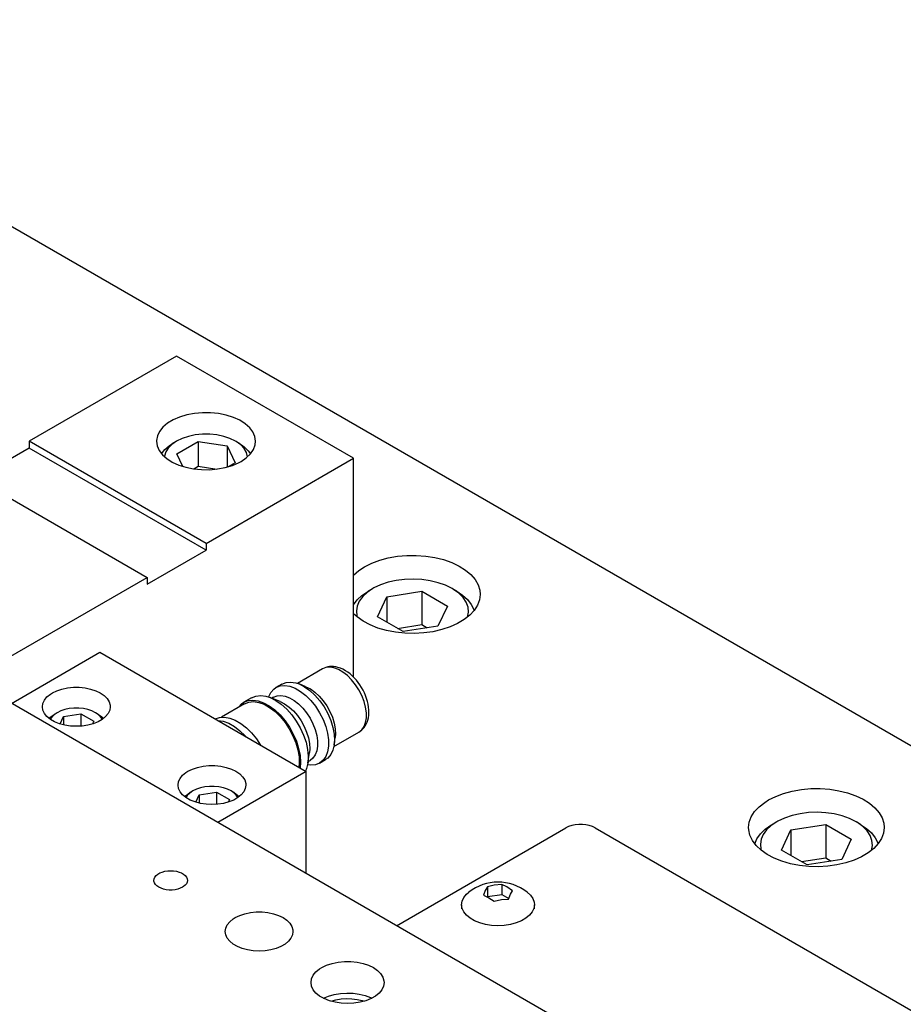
# Model space of a CAD drawing. Header units: inches. Extents: x 3 to 351, y 4 to 271.
# Tile 289 of 530: x 86.38 to 91.67, y 264.05 to 269.95. Entities that reach past the tile are written whole.
import ezdxf

# ---------------------------------------------------------------- set-up
doc = ezdxf.new("R2010")
doc.units = ezdxf.units.IN
doc.header["$LTSCALE"] = 0.5
doc.header["$MEASUREMENT"] = 0
doc.layers.add('DSS', color=7, linetype='Continuous')

msp = doc.modelspace()

# ---------------------------------------------------------------- linework, layer by layer
at = {"layer": 'DSS', "color": 254, "linetype": 'Continuous'}
for p, q in [((99.2201, 261.2664), (84.1764, 269.9518)), ((88.4861, 266.6935), (88.5339, 266.7114)), ((88.5339, 266.7114), (88.5856, 266.7253)), ((88.5856, 266.7253), (88.6401, 266.7348)), ((88.6401, 266.7348), (88.6964, 266.7398)), ((88.6964, 266.7398), (88.7534, 266.7403)), ((88.7534, 266.7403), (88.8099, 266.7361)), ((88.8099, 266.7361), (88.8649, 266.7274)), ((88.8649, 266.7274), (88.9172, 266.7144)), ((88.9172, 266.7144), (88.9658, 266.6972)), ((88.4083, 266.649), (88.4431, 266.672)), ((88.4431, 266.672), (88.4861, 266.6935)), ((88.9658, 266.6972), (89.0098, 266.6763)), ((89.0098, 266.6763), (89.0483, 266.6521)), ((89.0483, 266.6521), (89.0806, 266.625)), ((88.3768, 266.6216), (88.4083, 266.649)), ((89.0806, 266.625), (89.1059, 266.5955)), ((89.1059, 266.5955), (89.1239, 266.5643)), ((89.1239, 266.5643), (89.1341, 266.532)), ((89.1366, 266.5061), (89.1326, 266.4733)), ((89.1341, 266.532), (89.1366, 266.5061)), ((89.1207, 266.4411), (89.1011, 266.4102)), ((89.1326, 266.4733), (89.1207, 266.4411)), ((88.3986, 266.3708), (88.3768, 266.3906)), ((88.4346, 266.3453), (88.3986, 266.3708)), ((89.0743, 266.3812), (89.0406, 266.3547)), ((89.1011, 266.4102), (89.0743, 266.3812)), ((88.4765, 266.323), (88.4346, 266.3453)), ((88.5234, 266.3043), (88.4765, 266.323)), ((88.5743, 266.2895), (88.5234, 266.3043)), ((88.9558, 266.311), (88.9063, 266.2947)), ((89.0009, 266.3311), (88.9558, 266.311)), ((89.0406, 266.3547), (89.0009, 266.3311)), ((88.6283, 266.2791), (88.5743, 266.2895)), ((88.6844, 266.2731), (88.6283, 266.2791)), ((88.7413, 266.2716), (88.6844, 266.2731)), ((88.798, 266.2748), (88.7413, 266.2716)), ((88.8534, 266.2826), (88.798, 266.2748)), ((88.9063, 266.2947), (88.8534, 266.2826)), ((90.8649, 265.2737), (90.908, 265.2953)), ((90.908, 265.2953), (90.9558, 265.3132)), ((90.9558, 265.3132), (91.0075, 265.327)), ((91.0075, 265.327), (91.062, 265.3366)), ((91.062, 265.3366), (91.1183, 265.3416)), ((91.1183, 265.3416), (91.1752, 265.342)), ((91.1752, 265.342), (91.2318, 265.3379)), ((91.2318, 265.3379), (91.2867, 265.3292)), ((91.2867, 265.3292), (91.339, 265.3161)), ((91.339, 265.3161), (91.3876, 265.299)), ((91.3876, 265.299), (91.4316, 265.2781)), ((90.8083, 265.2327), (90.842, 265.2593)), ((90.842, 265.2593), (90.8649, 265.2737)), ((91.4316, 265.2781), (91.4702, 265.2539)), ((91.4702, 265.2539), (91.5024, 265.2267)), ((90.7619, 265.1728), (90.7814, 265.2037)), ((90.7814, 265.2037), (90.8083, 265.2327)), ((91.5024, 265.2267), (91.5278, 265.1973)), ((91.5278, 265.1973), (91.5457, 265.1661)), ((90.746, 265.1079), (90.7499, 265.1407)), ((90.7499, 265.1407), (90.7619, 265.1728)), ((91.5457, 265.1661), (91.556, 265.1337)), ((91.556, 265.1337), (91.5585, 265.1079)), ((90.7465, 265.0953), (90.746, 265.1079)), ((90.7536, 265.0626), (90.7465, 265.0953)), ((90.7685, 265.0309), (90.7536, 265.0626)), ((91.5545, 265.0751), (91.5426, 265.0429)), ((91.5585, 265.1079), (91.5545, 265.0751)), ((90.7909, 265.0006), (90.7685, 265.0309)), ((90.8204, 264.9725), (90.7909, 265.0006)), ((91.523, 265.012), (91.4961, 264.983)), ((91.5426, 265.0429), (91.523, 265.012)), ((90.8565, 264.947), (90.8204, 264.9725)), ((90.8984, 264.9247), (90.8565, 264.947)), ((91.4625, 264.9564), (91.4227, 264.9329)), ((91.4961, 264.983), (91.4625, 264.9564)), ((90.9452, 264.906), (90.8984, 264.9247)), ((90.9962, 264.8913), (90.9452, 264.906)), ((91.0502, 264.8808), (90.9962, 264.8913)), ((91.1062, 264.8748), (91.0502, 264.8808)), ((91.2752, 264.8843), (91.2198, 264.8766)), ((91.3282, 264.8965), (91.2752, 264.8843)), ((91.3776, 264.9127), (91.3282, 264.8965)), ((91.4227, 264.9329), (91.3776, 264.9127)), ((91.1631, 264.8734), (91.1062, 264.8748)), ((91.2198, 264.8766), (91.1631, 264.8734))]:
    msp.add_line(p, q, dxfattribs=at)
at = {"layer": 'DSS', "color": 9, "linetype": 'Continuous'}
for p, q in [((89.7557, 263.8729), (80.2451, 269.3638)), ((87.3161, 267.935), (86.4323, 267.4247)), ((88.3768, 267.3226), (87.3161, 267.935)), ((87.4718, 267.5956), (87.4237, 267.5913)), ((87.5205, 267.5953), (87.4718, 267.5956)), ((87.5684, 267.5904), (87.5205, 267.5953)), ((87.2954, 267.5526), (87.2618, 267.5323)), ((87.3343, 267.5695), (87.2954, 267.5526)), ((87.3774, 267.5826), (87.3343, 267.5695)), ((87.4237, 267.5913), (87.3774, 267.5826)), ((87.6144, 267.5811), (87.5684, 267.5904)), ((87.657, 267.5675), (87.6144, 267.5811)), ((87.6952, 267.5501), (87.657, 267.5675)), ((87.728, 267.5293), (87.6952, 267.5501)), ((87.2141, 267.4835), (87.2012, 267.4564)), ((87.2345, 267.509), (87.2141, 267.4835)), ((87.2618, 267.5323), (87.2345, 267.509)), ((87.7545, 267.5057), (87.728, 267.5293)), ((87.7739, 267.48), (87.7545, 267.5057)), ((87.7858, 267.4527), (87.7739, 267.48)), ((87.4929, 266.8123), (86.4323, 267.4247)), ((86.4323, 267.4247), (86.4323, 267.3838)), ((87.2012, 267.4564), (87.1961, 267.4284)), ((87.1961, 267.4284), (87.1961, 267.4247)), ((87.1961, 267.4247), (87.2, 267.3967)), ((87.7898, 267.4247), (87.7858, 267.4527)), ((87.7874, 267.4027), (87.7898, 267.4247)), ((86.4323, 267.3838), (86.1141, 267.2001)), ((87.4929, 266.7715), (86.4323, 267.3838)), ((87.2, 267.3967), (87.2119, 267.3694)), ((87.2119, 267.3694), (87.2313, 267.3436)), ((87.7593, 267.349), (87.7772, 267.3752)), ((87.7772, 267.3752), (87.7874, 267.4027)), ((87.2313, 267.3436), (87.2578, 267.32)), ((87.2578, 267.32), (87.2906, 267.2992)), ((87.4929, 266.8123), (88.3768, 267.3226)), ((87.6905, 267.2967), (87.7028, 267.3035)), ((87.7028, 267.3035), (87.7343, 267.3249)), ((87.7343, 267.3249), (87.7593, 267.349)), ((88.3768, 266.0103), (88.3768, 267.3226)), ((87.2906, 267.2992), (87.3288, 267.2818)), ((87.3288, 267.2818), (87.3715, 267.2683)), ((87.3715, 267.2683), (87.4174, 267.2589)), ((87.4174, 267.2589), (87.4654, 267.254)), ((87.4654, 267.254), (87.5141, 267.2537)), ((87.5141, 267.2537), (87.5622, 267.258)), ((87.5622, 267.258), (87.6084, 267.2668)), ((87.6084, 267.2668), (87.6516, 267.2798)), ((87.6516, 267.2798), (87.6905, 267.2967)), ((86.0787, 267.2206), (87.1394, 266.6082)), ((87.1394, 266.5674), (87.4929, 266.7715)), ((87.4929, 266.8123), (87.4929, 266.7715)), ((86.2555, 266.0979), (87.1394, 266.6082)), ((87.1394, 266.6082), (87.1394, 266.5674)), ((86.3262, 265.8529), (86.8565, 266.1591)), ((86.8565, 266.1591), (88.094, 265.4447)), ((88.2007, 266.0644), (88.1907, 266.0593)), ((88.2114, 266.0685), (88.2007, 266.0644)), ((88.2229, 266.0715), (88.2114, 266.0685)), ((88.234, 266.0732), (88.2229, 266.0715)), ((88.2456, 266.0739), (88.234, 266.0732)), ((88.2578, 266.0734), (88.2456, 266.0739)), ((88.2706, 266.0717), (88.2578, 266.0734)), ((88.2839, 266.0686), (88.2706, 266.0717)), ((88.2989, 266.0635), (88.2839, 266.0686)), ((88.3139, 266.0569), (88.2989, 266.0635)), ((88.1907, 266.0593), (88.0407, 265.9727)), ((88.1907, 266.0593), (88.1907, 266.0593)), ((88.3286, 266.0488), (88.3139, 266.0569)), ((88.3428, 266.0395), (88.3286, 266.0488)), ((88.3566, 266.0289), (88.3428, 266.0395)), ((88.3697, 266.0174), (88.3566, 266.0289)), ((88.3822, 266.0049), (88.3697, 266.0174)), ((88.394, 265.9917), (88.3822, 266.0049)), ((86.6293, 265.9388), (86.6625, 265.9458)), ((86.6625, 265.9458), (86.6974, 265.9493)), ((86.6974, 265.9493), (86.7328, 265.9493)), ((86.7328, 265.9493), (86.7677, 265.9458)), ((86.7677, 265.9458), (86.801, 265.9388)), ((87.8986, 265.9382), (87.9123, 265.9479)), ((87.9476, 265.9683), (87.9123, 265.9479)), ((87.9123, 265.9479), (87.9369, 265.9576)), ((87.9369, 265.9576), (87.9649, 265.9601)), ((87.9476, 265.9683), (87.9723, 265.978)), ((87.9649, 265.9601), (87.9952, 265.9553)), ((87.9723, 265.978), (88.0002, 265.9805)), ((87.9952, 265.9553), (88.0269, 265.9435)), ((88.0002, 265.9805), (88.0305, 265.9758)), ((88.0269, 265.9435), (88.0591, 265.9249)), ((88.0305, 265.9758), (88.0507, 265.969)), ((88.0913, 265.9526), (88.0507, 265.969)), ((88.0507, 265.969), (88.0829, 265.9527)), ((88.0829, 265.9527), (88.1149, 265.9301)), ((88.0913, 265.9526), (88.1182, 265.9391)), ((88.4052, 265.9776), (88.394, 265.9917)), ((88.4156, 265.963), (88.4052, 265.9776)), ((88.4253, 265.9477), (88.4156, 265.963)), ((88.4341, 265.9319), (88.4253, 265.9477)), ((86.5242, 265.8726), (86.5392, 265.8912)), ((86.5392, 265.8912), (86.5595, 265.9079)), ((86.5595, 265.9079), (86.5715, 265.9154)), ((86.5715, 265.9154), (86.5986, 265.9286)), ((86.5986, 265.9286), (86.6293, 265.9388)), ((86.801, 265.9388), (86.8316, 265.9286)), ((86.8316, 265.9286), (86.8587, 265.9154)), ((86.8587, 265.9154), (86.8815, 265.8998)), ((86.8815, 265.8998), (86.8992, 265.8821)), ((87.7663, 265.8867), (87.7192, 265.8596)), ((87.7663, 265.8867), (87.7919, 265.8969)), ((87.7919, 265.8969), (87.8208, 265.8999)), ((87.8208, 265.8999), (87.8521, 265.8956)), ((87.8521, 265.8956), (87.8772, 265.8874)), ((87.8678, 265.8909), (87.8808, 265.9175)), ((87.9368, 265.8634), (87.8772, 265.8874)), ((87.8772, 265.8874), (87.9107, 265.8706)), ((87.8808, 265.9175), (87.8986, 265.9382)), ((87.8976, 265.8901), (87.8865, 265.8837)), ((87.8976, 265.8901), (87.9183, 265.8982)), ((87.9183, 265.8982), (87.9416, 265.9003)), ((87.9416, 265.9003), (87.9669, 265.8963)), ((87.9669, 265.8963), (87.9935, 265.8863)), ((87.9935, 265.8863), (88.0205, 265.8708)), ((88.0591, 265.9249), (88.0909, 265.9001)), ((88.0909, 265.9001), (88.1212, 265.8699)), ((88.1149, 265.9301), (88.1458, 265.9017)), ((88.1182, 265.9391), (88.145, 265.9201)), ((88.145, 265.9201), (88.1708, 265.8964)), ((88.1458, 265.9017), (88.1747, 265.8685)), ((88.1708, 265.8964), (88.195, 265.8686)), ((88.4421, 265.9156), (88.4341, 265.9319)), ((88.4493, 265.899), (88.4421, 265.9156)), ((88.4554, 265.8821), (88.4493, 265.899)), ((86.512, 265.8325), (86.5151, 265.8529)), ((86.5151, 265.8122), (86.512, 265.8325)), ((86.5151, 265.8529), (86.5242, 265.8726)), ((86.8992, 265.8821), (86.9113, 265.8629)), ((86.9113, 265.8629), (86.9175, 265.8427)), ((86.9182, 265.8325), (86.9151, 265.8122)), ((86.9175, 265.8427), (86.9182, 265.8325)), ((87.7242, 265.8509), (87.5849, 265.7705)), ((87.687, 265.8294), (87.706, 265.8504)), ((87.706, 265.8504), (87.7192, 265.8596)), ((87.7192, 265.8596), (87.7448, 265.8697)), ((87.7242, 265.8509), (87.7494, 265.8608)), ((87.7448, 265.8697), (87.7737, 265.8727)), ((87.7494, 265.8608), (87.7778, 265.8636)), ((87.7737, 265.8727), (87.805, 265.8684)), ((87.7778, 265.8636), (87.8087, 265.859)), ((87.805, 265.8684), (87.8379, 265.8569)), ((87.8087, 265.859), (87.8411, 265.8473)), ((87.8379, 265.8569), (87.8714, 265.8386)), ((87.8411, 265.8473), (87.874, 265.8288)), ((87.8714, 265.8386), (87.9046, 265.814)), ((87.874, 265.8288), (87.9065, 265.804)), ((87.9107, 265.8706), (87.944, 265.8474)), ((87.9368, 265.8634), (87.9637, 265.8499)), ((87.944, 265.8474), (87.9763, 265.8184)), ((87.9637, 265.8499), (87.9905, 265.8309)), ((87.9905, 265.8309), (88.0163, 265.8072)), ((88.0205, 265.8708), (88.047, 265.85)), ((88.047, 265.85), (88.0723, 265.8248)), ((88.0723, 265.8248), (88.0957, 265.7957)), ((88.1212, 265.8699), (88.1491, 265.8351)), ((88.1491, 265.8351), (88.1738, 265.7969)), ((88.1747, 265.8685), (88.2007, 265.8314)), ((88.195, 265.8686), (88.2167, 265.8376)), ((88.2007, 265.8314), (88.2229, 265.7917)), ((88.2167, 265.8376), (88.2353, 265.8043)), ((88.4605, 265.865), (88.4554, 265.8821)), ((88.4645, 265.8478), (88.4605, 265.865)), ((88.4674, 265.8306), (88.4645, 265.8478)), ((88.469, 265.8136), (88.4674, 265.8306)), ((86.5242, 265.7924), (86.5151, 265.8122)), ((86.5392, 265.7739), (86.5242, 265.7924)), ((86.5595, 265.7571), (86.5392, 265.7739)), ((86.891, 265.7739), (86.8707, 265.7571)), ((86.906, 265.7924), (86.891, 265.7739)), ((86.9151, 265.8122), (86.906, 265.7924)), ((87.5474, 265.7602), (87.5738, 265.769)), ((87.5738, 265.769), (87.6032, 265.7705)), ((87.6032, 265.7705), (87.6349, 265.7648)), ((87.9046, 265.814), (87.9366, 265.7837)), ((87.9065, 265.804), (87.9376, 265.7737)), ((87.9366, 265.7837), (87.9663, 265.7487)), ((87.9376, 265.7737), (87.9665, 265.7387)), ((87.9763, 265.8184), (88.0067, 265.7844)), ((88.0067, 265.7844), (88.0342, 265.7464)), ((88.0163, 265.8072), (88.0405, 265.7794)), ((88.0405, 265.7794), (88.0622, 265.7484)), ((88.0957, 265.7957), (88.1163, 265.7638)), ((88.1738, 265.7969), (88.1945, 265.7565)), ((88.2229, 265.7917), (88.2407, 265.7504)), ((88.2353, 265.8043), (88.2502, 265.7698)), ((88.2502, 265.7698), (88.261, 265.735)), ((88.463, 265.7525), (88.4662, 265.7664)), ((88.4662, 265.7664), (88.4684, 265.7813)), ((88.4684, 265.7813), (88.4693, 265.7971)), ((88.4693, 265.7971), (88.469, 265.8136)), ((86.5845, 265.7427), (86.5595, 265.7571)), ((86.6135, 265.731), (86.5845, 265.7427)), ((86.6456, 265.7223), (86.6135, 265.731)), ((86.6798, 265.717), (86.6456, 265.7223)), ((86.7151, 265.7152), (86.6798, 265.717)), ((86.7504, 265.717), (86.7151, 265.7152)), ((86.7846, 265.7223), (86.7504, 265.717)), ((86.8167, 265.731), (86.7846, 265.7223)), ((86.8457, 265.7427), (86.8167, 265.731)), ((86.8707, 265.7571), (86.8457, 265.7427)), ((87.5646, 265.7503), (87.5961, 265.7453)), ((87.5961, 265.7453), (87.6291, 265.7332)), ((87.6291, 265.7332), (87.6626, 265.7143)), ((87.6349, 265.7648), (87.668, 265.7519)), ((87.6626, 265.7143), (87.6957, 265.6891)), ((87.668, 265.7519), (87.7015, 265.7323)), ((87.7015, 265.7323), (87.7345, 265.7065)), ((87.7345, 265.7065), (87.7661, 265.6752)), ((87.9663, 265.7487), (87.993, 265.7099)), ((87.9665, 265.7387), (87.9922, 265.7001)), ((87.993, 265.7099), (88.016, 265.6684)), ((88.0342, 265.7464), (88.0581, 265.7054)), ((88.0622, 265.7484), (88.0808, 265.7151)), ((88.0808, 265.7151), (88.0957, 265.6806)), ((88.1163, 265.7638), (88.1337, 265.7299)), ((88.1337, 265.7299), (88.1472, 265.6952)), ((88.1945, 265.7565), (88.2106, 265.7149)), ((88.2106, 265.7149), (88.2216, 265.6736)), ((88.2407, 265.7504), (88.2536, 265.7088)), ((88.2536, 265.7088), (88.2612, 265.6682)), ((88.261, 265.735), (88.2674, 265.7011)), ((88.4338, 265.6997), (88.4411, 265.7082)), ((88.4411, 265.7082), (88.4477, 265.7177)), ((88.4477, 265.7177), (88.4536, 265.7282)), ((88.4536, 265.7282), (88.4588, 265.7398)), ((88.4588, 265.7398), (88.463, 265.7525)), ((87.6957, 265.6891), (87.7275, 265.6584)), ((87.7275, 265.6584), (87.7316, 265.6539)), ((87.7661, 265.6752), (87.7953, 265.6394)), ((87.9922, 265.7001), (88.0141, 265.659)), ((88.0141, 265.659), (88.0314, 265.6167)), ((88.016, 265.6684), (88.0345, 265.6254)), ((88.0581, 265.7054), (88.0777, 265.6627)), ((88.0777, 265.6627), (88.0925, 265.6194)), ((88.0957, 265.6806), (88.1065, 265.6458)), ((88.1472, 265.6952), (88.1564, 265.6606)), ((88.1564, 265.6606), (88.1611, 265.6272)), ((88.2216, 265.6736), (88.2272, 265.6337)), ((88.2594, 265.5938), (88.4094, 265.6804)), ((88.2612, 265.6682), (88.2632, 265.6299)), ((88.2612, 265.6043), (88.2674, 265.6476)), ((88.2674, 265.7011), (88.2691, 265.669)), ((88.2691, 265.669), (88.2674, 265.6476)), ((88.4094, 265.6804), (88.4111, 265.6814)), ((88.4111, 265.6814), (88.4171, 265.6853)), ((88.4171, 265.6853), (88.4258, 265.692)), ((88.4258, 265.692), (88.4338, 265.6997)), ((87.7953, 265.6394), (87.8194, 265.6032)), ((88.0314, 265.6167), (88.0436, 265.5743)), ((88.0345, 265.6254), (88.0481, 265.5822)), ((88.0925, 265.6194), (88.102, 265.5768)), ((88.1065, 265.6458), (88.1129, 265.6119)), ((88.1129, 265.6119), (88.1146, 265.5798)), ((88.1611, 265.5961), (88.1564, 265.5681)), ((88.1611, 265.6272), (88.1611, 265.5961)), ((88.2272, 265.5965), (88.2216, 265.5631)), ((88.2272, 265.6337), (88.2272, 265.5965)), ((88.2612, 265.6043), (88.2536, 265.5725)), ((88.2632, 265.6299), (88.2612, 265.6043)), ((88.0436, 265.5743), (88.0505, 265.5332)), ((88.0481, 265.5822), (88.0564, 265.5399)), ((88.0505, 265.5332), (88.0517, 265.4945)), ((88.0564, 265.5399), (88.059, 265.4998)), ((88.102, 265.5768), (88.106, 265.5361)), ((88.1038, 265.4949), (88.1129, 265.5584)), ((88.106, 265.5361), (88.1043, 265.4983)), ((88.1146, 265.5798), (88.1129, 265.5584)), ((88.1472, 265.5442), (88.1337, 265.525)), ((88.1564, 265.5681), (88.1472, 265.5442)), ((88.2106, 265.5344), (88.1945, 265.5115)), ((88.2216, 265.5631), (88.2106, 265.5344)), ((88.2407, 265.5459), (88.2229, 265.5252)), ((88.2536, 265.5725), (88.2407, 265.5459)), ((87.4424, 265.4693), (87.4757, 265.4763)), ((87.4757, 265.4763), (87.5106, 265.4799)), ((87.5106, 265.4799), (87.546, 265.4799)), ((87.546, 265.4799), (87.5809, 265.4763)), ((87.5809, 265.4763), (87.6141, 265.4693)), ((88.0517, 265.4945), (88.0494, 265.4704)), ((88.059, 265.4998), (88.0566, 265.4663)), ((88.1038, 265.4949), (88.0961, 265.4617)), ((88.1212, 265.4828), (88.1022, 265.485)), ((88.1043, 265.4983), (88.1038, 265.4949)), ((88.1052, 265.5048), (88.1163, 265.5112)), ((88.1337, 265.525), (88.1163, 265.5112)), ((88.1491, 265.4853), (88.1212, 265.4828)), ((88.1738, 265.495), (88.1491, 265.4853)), ((88.1738, 265.495), (88.2091, 265.5154)), ((88.1945, 265.5115), (88.1738, 265.495)), ((88.2229, 265.5252), (88.2091, 265.5154)), ((87.3374, 265.4031), (87.3524, 265.4217)), ((87.3524, 265.4217), (87.3727, 265.4384)), ((87.3727, 265.4384), (87.3847, 265.446)), ((87.3847, 265.446), (87.4118, 265.4591)), ((87.4118, 265.4591), (87.4424, 265.4693)), ((88.094, 265.4447), (87.5636, 265.1385)), ((87.6141, 265.4693), (87.6448, 265.4591)), ((87.6448, 265.4591), (87.6719, 265.446)), ((87.6719, 265.446), (87.6947, 265.4303)), ((87.6947, 265.4303), (87.7124, 265.4126)), ((87.7124, 265.4126), (87.7245, 265.3934)), ((88.0961, 265.4617), (88.0901, 265.4469)), ((88.094, 264.8323), (88.094, 265.4447)), ((87.3252, 265.363), (87.3282, 265.3834)), ((87.3282, 265.3427), (87.3252, 265.363)), ((87.3282, 265.3834), (87.3374, 265.4031)), ((87.7245, 265.3934), (87.7306, 265.3733)), ((87.7314, 265.363), (87.7283, 265.3427)), ((87.7306, 265.3733), (87.7314, 265.363)), ((87.3374, 265.3229), (87.3282, 265.3427)), ((87.3524, 265.3044), (87.3374, 265.3229)), ((87.3727, 265.2877), (87.3524, 265.3044)), ((87.7042, 265.3044), (87.6839, 265.2877)), ((87.7192, 265.3229), (87.7042, 265.3044)), ((87.7283, 265.3427), (87.7192, 265.3229)), ((87.3977, 265.2732), (87.3727, 265.2877)), ((87.4267, 265.2615), (87.3977, 265.2732)), ((87.4588, 265.2528), (87.4267, 265.2615)), ((87.493, 265.2475), (87.4588, 265.2528)), ((87.5283, 265.2458), (87.493, 265.2475)), ((87.5636, 265.2475), (87.5283, 265.2458)), ((87.5978, 265.2528), (87.5636, 265.2475)), ((87.6298, 265.2615), (87.5978, 265.2528)), ((87.6588, 265.2732), (87.6298, 265.2615)), ((87.6839, 265.2877), (87.6588, 265.2732)), ((87.1938, 264.8205), (87.2038, 264.8288)), ((87.2038, 264.8288), (87.2162, 264.8359)), ((87.2162, 264.8359), (87.2305, 264.8417)), ((87.2305, 264.8417), (87.2464, 264.846)), ((87.2464, 264.846), (87.2633, 264.8486)), ((87.2633, 264.8486), (87.2808, 264.8495)), ((87.2808, 264.8495), (87.2982, 264.8486)), ((87.2982, 264.8486), (87.3152, 264.846)), ((87.3152, 264.846), (87.331, 264.8417)), ((87.331, 264.8417), (87.3454, 264.8359)), ((87.3454, 264.8359), (87.3578, 264.8288)), ((87.3578, 264.8288), (87.3678, 264.8205)), ((87.1803, 264.7915), (87.1818, 264.8016)), ((87.1807, 264.7864), (87.1803, 264.7915)), ((87.1837, 264.7765), (87.1807, 264.7864)), ((87.1818, 264.8016), (87.1864, 264.8113)), ((87.1897, 264.767), (87.1837, 264.7765)), ((87.1864, 264.8113), (87.1938, 264.8205)), ((87.1985, 264.7582), (87.1897, 264.767)), ((87.3678, 264.7625), (87.3578, 264.7542)), ((87.3678, 264.8205), (87.3752, 264.8113)), ((87.3752, 264.7717), (87.3678, 264.7625)), ((87.3752, 264.8113), (87.3798, 264.8016)), ((87.3798, 264.7814), (87.3752, 264.7717)), ((87.3798, 264.8016), (87.3813, 264.7915)), ((87.3813, 264.7915), (87.3798, 264.7814)), ((87.2097, 264.7505), (87.1985, 264.7582)), ((87.2232, 264.744), (87.2097, 264.7505)), ((87.2383, 264.7389), (87.2232, 264.744)), ((87.2548, 264.7355), (87.2383, 264.7389)), ((87.272, 264.7337), (87.2548, 264.7355)), ((87.2896, 264.7337), (87.272, 264.7337)), ((87.3068, 264.7355), (87.2896, 264.7337)), ((87.3233, 264.7389), (87.3068, 264.7355)), ((87.3384, 264.744), (87.3233, 264.7389)), ((87.3519, 264.7505), (87.3384, 264.744)), ((87.3578, 264.7542), (87.3519, 264.7505)), ((87.6946, 264.5814), (87.7253, 264.5916)), ((87.7253, 264.5916), (87.7586, 264.5986)), ((87.7586, 264.5986), (87.7934, 264.6021)), ((87.7934, 264.6021), (87.8288, 264.6021)), ((87.8288, 264.6021), (87.8637, 264.5986)), ((87.8637, 264.5986), (87.897, 264.5916)), ((87.897, 264.5916), (87.9276, 264.5814)), ((87.6111, 264.5057), (87.6202, 264.5254)), ((87.6202, 264.5254), (87.6352, 264.5439)), ((87.6352, 264.5439), (87.6555, 264.5607)), ((87.6555, 264.5607), (87.6675, 264.5682)), ((87.6675, 264.5682), (87.6946, 264.5814)), ((87.9276, 264.5814), (87.9548, 264.5682)), ((87.9548, 264.5682), (87.9775, 264.5526)), ((87.9775, 264.5526), (87.9952, 264.5349)), ((87.9952, 264.5349), (88.0073, 264.5157)), ((87.608, 264.4853), (87.6111, 264.5057)), ((87.6111, 264.4649), (87.608, 264.4853)), ((88.0073, 264.5157), (88.0135, 264.4955)), ((88.0142, 264.4853), (88.0112, 264.4649)), ((88.0135, 264.4955), (88.0142, 264.4853)), ((87.6202, 264.4452), (87.6111, 264.4649)), ((87.6352, 264.4267), (87.6202, 264.4452)), ((87.6555, 264.4099), (87.6352, 264.4267)), ((87.6806, 264.3955), (87.6555, 264.4099)), ((87.9667, 264.4099), (87.9417, 264.3955)), ((87.987, 264.4267), (87.9667, 264.4099)), ((88.002, 264.4452), (87.987, 264.4267)), ((88.0112, 264.4649), (88.002, 264.4452)), ((87.7096, 264.3838), (87.6806, 264.3955)), ((87.7417, 264.3751), (87.7096, 264.3838)), ((87.7759, 264.3698), (87.7417, 264.3751)), ((87.8111, 264.368), (87.7759, 264.3698)), ((87.8464, 264.3698), (87.8111, 264.368)), ((87.8806, 264.3751), (87.8464, 264.3698)), ((87.9127, 264.3838), (87.8806, 264.3751)), ((87.9417, 264.3955), (87.9127, 264.3838)), ((88.216, 264.2826), (88.249, 264.2936)), ((88.249, 264.2936), (88.2848, 264.3011)), ((88.2848, 264.3011), (88.3224, 264.3049)), ((88.3224, 264.3049), (88.3605, 264.3049)), ((88.3605, 264.3049), (88.3981, 264.3011)), ((88.3981, 264.3011), (88.4339, 264.2936)), ((88.4339, 264.2936), (88.4669, 264.2826)), ((88.1359, 264.2223), (88.152, 264.2423)), ((88.152, 264.2423), (88.1739, 264.2603)), ((88.1739, 264.2603), (88.1868, 264.2684)), ((88.1868, 264.2684), (88.216, 264.2826)), ((88.4669, 264.2826), (88.4961, 264.2684)), ((88.4961, 264.2684), (88.5206, 264.2516)), ((88.5206, 264.2516), (88.5397, 264.2325)), ((88.5397, 264.2325), (88.5528, 264.2118)), ((88.1227, 264.1791), (88.126, 264.2011)), ((88.126, 264.1572), (88.1227, 264.1791)), ((88.126, 264.2011), (88.1359, 264.2223)), ((88.5528, 264.2118), (88.5594, 264.1901)), ((88.5602, 264.1791), (88.5569, 264.1572)), ((88.5594, 264.1901), (88.5602, 264.1791)), ((88.1359, 264.1359), (88.126, 264.1572)), ((88.152, 264.116), (88.1359, 264.1359)), ((88.1739, 264.0979), (88.152, 264.116)), ((88.2615, 264.1073), (88.2981, 264.1135)), ((88.2981, 264.1135), (88.336, 264.116)), ((88.336, 264.116), (88.3741, 264.1146)), ((88.3741, 264.1146), (88.4111, 264.1095)), ((88.5309, 264.116), (88.509, 264.0979)), ((88.547, 264.1359), (88.5309, 264.116)), ((88.5569, 264.1572), (88.547, 264.1359)), ((88.2008, 264.0824), (88.1739, 264.0979)), ((88.1967, 264.0844), (88.2274, 264.0975)), ((88.2321, 264.0698), (88.2008, 264.0824)), ((88.2274, 264.0975), (88.2615, 264.1073)), ((88.2666, 264.0605), (88.2321, 264.0698)), ((88.2418, 264.0667), (88.2709, 264.0753)), ((88.3035, 264.0548), (88.2666, 264.0605)), ((88.2709, 264.0753), (88.3021, 264.0808)), ((88.3021, 264.0808), (88.3346, 264.0832)), ((88.3415, 264.0528), (88.3035, 264.0548)), ((88.3346, 264.0832), (88.3672, 264.0822)), ((88.3794, 264.0548), (88.3415, 264.0528)), ((88.3672, 264.0822), (88.3991, 264.078)), ((88.4163, 264.0605), (88.3794, 264.0548)), ((88.3991, 264.078), (88.4292, 264.0707)), ((88.4111, 264.1095), (88.4461, 264.1006)), ((88.4508, 264.0698), (88.4163, 264.0605)), ((88.4292, 264.0707), (88.4411, 264.0667)), ((88.4461, 264.1006), (88.4779, 264.0885)), ((88.4821, 264.0824), (88.4508, 264.0698)), ((88.4779, 264.0885), (88.4862, 264.0844)), ((88.509, 264.0979), (88.4821, 264.0824))]:
    msp.add_line(p, q, dxfattribs=at)
at = {"layer": 'DSS', "color": 132, "linetype": 'Continuous'}
for p, q in [((87.3161, 267.4247), (87.2881, 267.4054)), ((87.3161, 267.4247), (87.294, 267.4119)), ((87.3495, 267.4408), (87.3161, 267.4247)), ((87.3161, 267.4247), (87.3161, 267.4247)), ((87.3187, 267.3496), (87.4462, 267.4232)), ((87.3873, 267.4534), (87.3495, 267.4408)), ((87.4282, 267.462), (87.3873, 267.4534)), ((87.4711, 267.4664), (87.4282, 267.462)), ((87.4462, 267.4232), (87.6205, 267.3963)), ((87.4462, 267.4232), (87.4462, 267.2746)), ((87.5147, 267.4664), (87.4711, 267.4664)), ((87.5576, 267.462), (87.5147, 267.4664)), ((87.5986, 267.4534), (87.5576, 267.462)), ((87.6363, 267.4408), (87.5986, 267.4534)), ((87.6697, 267.4247), (87.6363, 267.4408)), ((87.6918, 267.4119), (87.6697, 267.4247)), ((87.6738, 267.4222), (87.6697, 267.4247)), ((87.7011, 267.4026), (87.6738, 267.4222)), ((87.2265, 267.3491), (87.2454, 267.3742)), ((87.2514, 267.36), (87.2439, 267.3352)), ((87.2454, 267.3742), (87.2713, 267.3971)), ((87.2663, 267.3836), (87.2514, 267.36)), ((87.2881, 267.4054), (87.2663, 267.3836)), ((87.2713, 267.3971), (87.294, 267.4119)), ((87.6205, 267.3963), (87.6672, 267.2957)), ((87.6205, 267.3963), (87.6205, 267.2699)), ((87.6918, 267.4119), (87.7224, 267.391)), ((87.7219, 267.3805), (87.7011, 267.4026)), ((87.7359, 267.3567), (87.7219, 267.3805)), ((87.7224, 267.391), (87.7464, 267.3674)), ((87.7464, 267.3674), (87.7594, 267.3491)), ((87.2439, 267.3352), (87.2434, 267.3318)), ((87.3541, 267.2732), (87.3187, 267.3496)), ((87.7424, 267.3318), (87.7359, 267.3567)), ((87.4187, 267.2587), (87.4462, 267.2746)), ((87.4462, 267.2746), (87.5576, 267.2574)), ((87.6672, 267.2957), (87.6246, 267.2711)), ((88.6832, 266.5961), (88.6327, 266.5896)), ((88.7349, 266.598), (88.6832, 266.5961)), ((88.7865, 266.5953), (88.7349, 266.598)), ((88.8368, 266.588), (88.7865, 266.5953)), ((88.4928, 266.5412), (88.4591, 266.5185)), ((88.4928, 266.5412), (88.4652, 266.5252)), ((88.4994, 266.5449), (88.4928, 266.5412)), ((88.5396, 266.5637), (88.4994, 266.5449)), ((88.5844, 266.5787), (88.5396, 266.5637)), ((88.6327, 266.5896), (88.5844, 266.5787)), ((88.8845, 266.5764), (88.8368, 266.588)), ((88.9286, 266.5606), (88.8845, 266.5764)), ((88.9679, 266.5412), (88.9286, 266.5606)), ((88.9955, 266.5252), (88.9679, 266.5412)), ((88.9764, 266.5361), (88.9679, 266.5412)), ((89.0086, 266.5127), (88.9764, 266.5361)), ((88.3988, 266.4733), (88.4278, 266.5001)), ((88.4319, 266.493), (88.4117, 266.4655)), ((88.4278, 266.5001), (88.4633, 266.5241)), ((88.4591, 266.5185), (88.4319, 266.493)), ((88.4633, 266.5241), (88.4652, 266.5252)), ((88.5212, 266.3717), (88.5773, 266.4924)), ((88.5773, 266.4924), (88.7864, 266.5248)), ((88.5773, 266.4924), (88.5773, 266.3393)), ((88.7864, 266.5248), (88.9395, 266.4364)), ((88.7864, 266.5248), (88.7864, 266.3247)), ((88.9955, 266.5252), (89.0313, 266.5013)), ((89.0343, 266.4867), (89.0086, 266.5127)), ((89.0313, 266.5013), (89.0607, 266.4747)), ((89.0527, 266.4588), (89.0343, 266.4867)), ((89.0607, 266.4747), (89.083, 266.4458)), ((88.3768, 266.4443), (88.3988, 266.4733)), ((88.3991, 266.4365), (88.3944, 266.4067)), ((88.4117, 266.4655), (88.3991, 266.4365)), ((88.9395, 266.4364), (88.8835, 266.3157)), ((89.0634, 266.4295), (89.0527, 266.4588)), ((89.0662, 266.3996), (89.0634, 266.4295)), ((89.083, 266.4458), (89.0978, 266.4154)), ((89.0978, 266.4154), (89.1, 266.4088)), ((88.3944, 266.4067), (88.3977, 266.3768)), ((88.3977, 266.3768), (88.3997, 266.3699)), ((88.6743, 266.2833), (88.5212, 266.3717)), ((89.0611, 266.3699), (89.0662, 266.3996)), ((88.6414, 266.3023), (88.7864, 266.3247)), ((88.8835, 266.3157), (88.6743, 266.2833)), ((88.7864, 266.3247), (88.8193, 266.3057)), ((86.7009, 265.8242), (86.6729, 265.8214)), ((86.7293, 265.8242), (86.7009, 265.8242)), ((86.7573, 265.8214), (86.7293, 265.8242)), ((86.5513, 265.7631), (86.5697, 265.7788)), ((86.5674, 265.7702), (86.559, 265.7575)), ((86.5816, 265.7844), (86.5674, 265.7702)), ((86.5697, 265.7788), (86.5825, 265.787)), ((86.5998, 265.797), (86.5816, 265.7844)), ((86.5998, 265.797), (86.5825, 265.787)), ((86.5999, 265.797), (86.5998, 265.797)), ((86.6216, 265.8075), (86.5999, 265.797)), ((86.6177, 265.7296), (86.6386, 265.7746)), ((86.6462, 265.8157), (86.6216, 265.8075)), ((86.6386, 265.7746), (86.7431, 265.7908)), ((86.6386, 265.7746), (86.6386, 265.7239)), ((86.6729, 265.8214), (86.6462, 265.8157)), ((86.7431, 265.7908), (86.8197, 265.7466)), ((86.7431, 265.7908), (86.7431, 265.7164)), ((86.784, 265.8157), (86.7573, 265.8214)), ((86.8086, 265.8075), (86.784, 265.8157)), ((86.8304, 265.797), (86.8086, 265.8075)), ((86.8477, 265.787), (86.8304, 265.797)), ((86.8458, 265.7867), (86.8304, 265.797)), ((86.8607, 265.7727), (86.8458, 265.7867)), ((86.8477, 265.787), (86.8687, 265.7725)), ((86.8712, 265.7575), (86.8607, 265.7727)), ((86.8687, 265.7725), (86.8789, 265.7631)), ((86.8197, 265.7466), (86.8116, 265.7293)), ((87.4861, 265.3519), (87.4594, 265.3463)), ((87.5141, 265.3547), (87.4861, 265.3519)), ((87.5425, 265.3547), (87.5141, 265.3547)), ((87.5705, 265.3519), (87.5425, 265.3547)), ((87.5972, 265.3463), (87.5705, 265.3519)), ((87.3645, 265.2937), (87.3828, 265.3093)), ((87.3806, 265.3007), (87.3722, 265.288)), ((87.3948, 265.3149), (87.3806, 265.3007)), ((87.3828, 265.3093), (87.3957, 265.3175)), ((87.413, 265.3275), (87.3948, 265.3149)), ((87.413, 265.3275), (87.3957, 265.3175)), ((87.4348, 265.3381), (87.413, 265.3275)), ((87.413, 265.3275), (87.413, 265.3275)), ((87.4308, 265.2601), (87.4517, 265.3052)), ((87.4594, 265.3463), (87.4348, 265.3381)), ((87.4517, 265.3052), (87.5563, 265.3213)), ((87.4517, 265.3052), (87.4517, 265.2544)), ((87.5563, 265.3213), (87.6328, 265.2771)), ((87.5563, 265.3213), (87.5563, 265.2469)), ((87.6218, 265.3381), (87.5972, 265.3463)), ((87.6435, 265.3275), (87.6218, 265.3381)), ((87.6609, 265.3175), (87.6435, 265.3275)), ((87.659, 265.3172), (87.6435, 265.3275)), ((87.6739, 265.3033), (87.659, 265.3172)), ((87.6609, 265.3175), (87.6819, 265.3031)), ((87.6844, 265.288), (87.6739, 265.3033)), ((87.6819, 265.3031), (87.6921, 265.2937)), ((87.6328, 265.2771), (87.6248, 265.2599)), ((91.0063, 265.1805), (90.9615, 265.1655)), ((91.0545, 265.1914), (91.0063, 265.1805)), ((91.1051, 265.1978), (91.0545, 265.1914)), ((91.1568, 265.1997), (91.1051, 265.1978)), ((91.2084, 265.197), (91.1568, 265.1997)), ((91.2586, 265.1898), (91.2084, 265.197)), ((91.3064, 265.1781), (91.2586, 265.1898)), ((91.3504, 265.1624), (91.3064, 265.1781)), ((90.8444, 265.0976), (90.8789, 265.1222)), ((90.881, 265.1202), (90.8537, 265.0948)), ((90.8789, 265.1222), (90.887, 265.127)), ((90.9146, 265.143), (90.881, 265.1202)), ((90.9146, 265.143), (90.887, 265.127)), ((90.9212, 265.1466), (90.9146, 265.143)), ((90.9615, 265.1655), (90.9212, 265.1466)), ((90.9991, 265.0942), (91.2082, 265.1265)), ((91.2082, 265.1265), (91.3613, 265.0382)), ((91.2082, 265.1265), (91.2082, 264.9265)), ((91.3898, 265.143), (91.3504, 265.1624)), ((91.4174, 265.127), (91.3898, 265.143)), ((91.3982, 265.1379), (91.3898, 265.143)), ((91.4305, 265.1145), (91.3982, 265.1379)), ((91.4174, 265.127), (91.4531, 265.1031)), ((90.7958, 265.0412), (90.8165, 265.0704)), ((90.8165, 265.0704), (90.8444, 265.0976)), ((90.8336, 265.0672), (90.821, 265.0382)), ((90.8537, 265.0948), (90.8336, 265.0672)), ((90.9431, 264.9735), (90.9991, 265.0942)), ((90.9991, 265.0942), (90.9991, 264.9411)), ((91.4561, 265.0885), (91.4305, 265.1145)), ((91.4531, 265.1031), (91.4825, 265.0764)), ((91.4745, 265.0605), (91.4561, 265.0885)), ((91.4852, 265.0313), (91.4745, 265.0605)), ((91.4825, 265.0764), (91.5048, 265.0476)), ((90.7826, 265.0105), (90.7958, 265.0412)), ((90.821, 265.0382), (90.8163, 265.0084)), ((90.8163, 265.0084), (90.8196, 264.9786)), ((91.3613, 265.0382), (91.3053, 264.9174)), ((91.4829, 264.9716), (91.4881, 265.0014)), ((91.4881, 265.0014), (91.4852, 265.0313)), ((91.5048, 265.0476), (91.5197, 265.0171)), ((91.5197, 265.0171), (91.5218, 265.0105)), ((90.8196, 264.9786), (90.8215, 264.9716)), ((91.0962, 264.8851), (90.9431, 264.9735)), ((91.0632, 264.9041), (91.2082, 264.9265)), ((91.3053, 264.9174), (91.0962, 264.8851)), ((91.2082, 264.9265), (91.2412, 264.9075))]:
    msp.add_line(p, q, dxfattribs=at)
at = {"layer": 'DSS', "color": 96, "linetype": 'Continuous'}
for p, q in [((88.2113, 266.0674), (88.1907, 266.0593)), ((88.2347, 266.0695), (88.2113, 266.0674)), ((88.26, 266.0655), (88.2347, 266.0695)), ((88.2866, 266.0555), (88.26, 266.0655)), ((88.3135, 266.04), (88.2866, 266.0555)), ((88.3401, 266.0192), (88.3135, 266.04)), ((88.3654, 265.994), (88.3401, 266.0192)), ((88.3888, 265.9649), (88.3654, 265.994)), ((88.4094, 265.933), (88.3888, 265.9649)), ((88.4267, 265.8991), (88.4094, 265.933)), ((88.4402, 265.8644), (88.4267, 265.8991)), ((88.4494, 265.8298), (88.4402, 265.8644)), ((88.4541, 265.7964), (88.4494, 265.8298)), ((88.4494, 265.7373), (88.4541, 265.7653)), ((88.4541, 265.7653), (88.4541, 265.7964)), ((88.4267, 265.6942), (88.4402, 265.7134)), ((88.4402, 265.7134), (88.4494, 265.7373)), ((88.4094, 265.6804), (88.4267, 265.6942))]:
    msp.add_line(p, q, dxfattribs=at)
at = {"layer": 'DSS', "color": 176, "linetype": 'Continuous'}
for p, q in [((89.6852, 265.1202), (89.6663, 265.1139)), ((89.7056, 265.1245), (89.6852, 265.1202)), ((89.7271, 265.1267), (89.7056, 265.1245)), ((89.7489, 265.1267), (89.7271, 265.1267)), ((89.7703, 265.1245), (89.7489, 265.1267)), ((89.7908, 265.1202), (89.7703, 265.1245)), ((89.8097, 265.1139), (89.7908, 265.1202)), ((88.6349, 264.52), (89.6496, 265.1058)), ((89.6663, 265.1139), (89.6496, 265.1058)), ((89.8264, 265.1058), (89.8097, 265.1139)), ((89.8264, 265.1058), (91.7709, 263.9832))]:
    msp.add_line(p, q, dxfattribs=at)
at = {"layer": 'DSS', "color": 136, "linetype": 'Continuous'}
for p, q in [((89.2211, 264.7626), (89.1793, 264.7531)), ((89.2663, 264.7666), (89.2211, 264.7626)), ((89.2663, 264.7666), (89.2663, 264.7074)), ((89.2969, 264.7519), (89.2663, 264.7666)), ((89.0377, 264.6889), (89.0538, 264.7088)), ((89.0538, 264.7088), (89.0685, 264.7216)), ((89.1672, 264.73), (89.156, 264.7029)), ((89.156, 264.7029), (89.1891, 264.6868)), ((89.1793, 264.7531), (89.1672, 264.73)), ((89.1793, 264.7531), (89.1793, 264.6939)), ((89.1793, 264.6939), (89.2663, 264.7074)), ((89.2663, 264.7074), (89.3081, 264.6833)), ((89.33, 264.7298), (89.2969, 264.7519)), ((89.3067, 264.6796), (89.3188, 264.7087)), ((89.3188, 264.7087), (89.33, 264.7298)), ((89.4176, 264.7216), (89.4377, 264.703)), ((89.4377, 264.703), (89.452, 264.6826)), ((89.0245, 264.6457), (89.0278, 264.6676)), ((89.0245, 264.6457), (89.0245, 264.6204)), ((89.0278, 264.6238), (89.0245, 264.6457)), ((89.0278, 264.6676), (89.0377, 264.6889)), ((89.1787, 264.6926), (89.1793, 264.6939)), ((89.1891, 264.6868), (89.2197, 264.6661)), ((89.2197, 264.6661), (89.2649, 264.6761)), ((89.2649, 264.6761), (89.3067, 264.6796)), ((89.452, 264.6826), (89.4599, 264.661)), ((89.4615, 264.6457), (89.4582, 264.6238)), ((89.4599, 264.661), (89.4615, 264.6457)), ((89.4615, 264.6204), (89.4615, 264.6457)), ((89.0377, 264.6026), (89.0278, 264.6238)), ((89.0538, 264.5827), (89.0377, 264.6026)), ((89.4483, 264.6026), (89.4322, 264.5827)), ((89.4582, 264.6238), (89.4483, 264.6026)), ((89.0756, 264.5646), (89.0538, 264.5827)), ((89.1026, 264.5491), (89.0756, 264.5646)), ((89.1338, 264.5365), (89.1026, 264.5491)), ((89.1683, 264.5272), (89.1338, 264.5365)), ((89.2051, 264.5215), (89.1683, 264.5272)), ((89.3177, 264.5272), (89.281, 264.5215)), ((89.3523, 264.5365), (89.3177, 264.5272)), ((89.3835, 264.5491), (89.3523, 264.5365)), ((89.4104, 264.5646), (89.3835, 264.5491)), ((89.4322, 264.5827), (89.4104, 264.5646)), ((89.243, 264.5196), (89.2051, 264.5215)), ((89.281, 264.5215), (89.243, 264.5196))]:
    msp.add_line(p, q, dxfattribs=at)
msp.add_arc((89.243, 264.494), 0.2868, 52.51423, 127.48577, dxfattribs=at)

doc.saveas('drawing.dxf')
